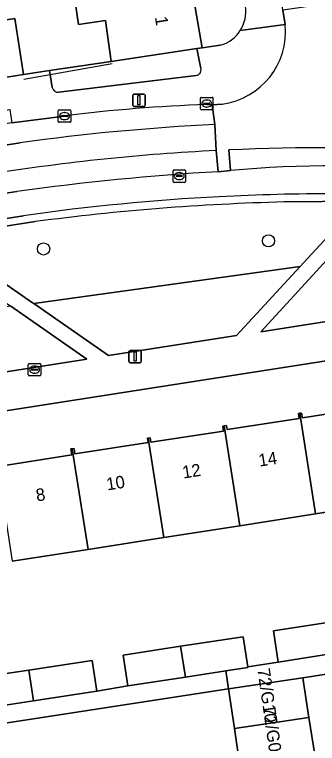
# Model space of a CAD drawing. Extents: x 160077 to 160948, y 386481 to 387498.
# Drawn here: x 160654.3 to 160678.6, y 387216.2 to 387274.5 of the extents above; entities that cross this region are included whole.
import ezdxf

# ---------------------------------------------------------------- set-up
doc = ezdxf.new("R2010")
doc.units = 0
for name, color, linetype in [('IMGEO_Boom', 7, 'Continuous'), ('IMGEO_Erf', 7, 'Continuous'), ('IMGEO_Groenvoorziening', 7, 'Continuous'), ('IMGEO_Kolk', 7, 'Continuous'), ('IMGEO_Lichtmast', 7, 'Continuous'), ('IMGEO_Muur', 7, 'Continuous'), ('IMGEO_Pand', 7, 'Continuous'), ('IMGEO_Pand_nummerreeks', 7, 'Continuous'), ('IMGEO_Parkeervlak_open', 7, 'Continuous'), ('IMGEO_Rijbaan_lokaal_gesloten', 7, 'Continuous'), ('IMGEO_Rijbaan_lokaal_open', 7, 'Continuous'), ('IMGEO_Voetpad_open', 7, 'Continuous')]:
    doc.layers.add(name, color=color, linetype=linetype)

msp = doc.modelspace()

# ---------------------------------------------------------------- linework, layer by layer
at = {"layer": 'IMGEO_Boom'}
for centre in [(160674.682, 387256.427), (160656.643, 387255.771)]:
    msp.add_circle(centre, 0.489, dxfattribs=at)
at = {"layer": 'IMGEO_Erf'}
for points in [[(160668.355, 387277.766), (160669.362, 387271.886), (160670.82, 387272.087)], [(160651.394, 387276.367), (160651.706, 387273.838), (160654.322, 387274.23), (160655.026, 387269.745), (160657.114, 387270.057), (160662.063, 387270.796), (160661.603, 387274.083), (160659.456, 387273.752), (160659.061, 387276.309)], [(160733.095, 387255.205), (160699.708, 387250), (160629.406, 387239.04)], [(160653.175, 387238.372), (160658.895, 387239.272), (160658.821, 387239.749), (160658.945, 387239.768), (160659.091, 387239.79), (160659.151, 387239.366), (160665.022, 387240.276), (160664.969, 387240.614), (160665.045, 387240.626), (160665.202, 387240.65), (160665.259, 387240.284), (160671.083, 387241.187), (160671.021, 387241.586), (160671.127, 387241.602), (160671.309, 387241.63), (160671.361, 387241.297), (160677.152, 387242.194), (160677.091, 387242.588), (160677.205, 387242.606), (160677.334, 387242.626), (160677.407, 387242.231), (160683.25, 387243.137)], [(160627.351, 387236.229), (160627.641, 387234.064), (160628.392, 387229.125), (160630.535, 387215.587), (160638.988, 387216.98), (160638.592, 387219.581), (160643.251, 387220.226), (160648.233, 387220.916), (160648.609, 387218.444), (160651.286, 387218.874), (160650.91, 387221.346), (160655.452, 387222.037), (160660.531, 387222.81), (160660.907, 387220.338), (160663.407, 387220.769), (160663.031, 387223.241), (160667.635, 387223.942), (160672.653, 387224.705), (160673.018, 387222.301), (160675.472, 387222.673), (160675.078, 387225.169), (160679.776, 387225.909)], [(160684.551, 387235.503), (160678.465, 387234.552), (160672.379, 387233.6), (160666.293, 387232.649), (160660.206, 387231.698), (160654.12, 387230.746)]]:
    msp.add_lwpolyline(points, dxfattribs=at)
msp.add_lwpolyline([(160739.869, 387220.281), (160739.774, 387220.861), (160739.288, 387223.838), (160738.801, 387226.816), (160738.168, 387230.927), (160677.434, 387221.404), (160677.935, 387218.237), (160678.435, 387215.071), (160678.936, 387211.904), (160679.091, 387210.921), (160685.18, 387211.859), (160691.269, 387212.796), (160697.357, 387213.734), (160703.446, 387214.672), (160709.534, 387215.609), (160715.621, 387216.547), (160721.711, 387217.485), (160727.798, 387218.422), (160733.887, 387219.36)], close=True, dxfattribs=at)
for centre, radius, start, end in [((160670.065, 387274.795), 2.808, 327.15999, 8.76684), ((160670.063, 387274.792), 2.809, 285.63612, 327.2421)]:
    msp.add_arc(centre, radius, start, end, dxfattribs=at)
at = {"layer": 'IMGEO_Groenvoorziening'}
for points in [[(160669.262, 387270.218), (160668.935, 387271.822), (160662.063, 387270.796), (160657.114, 387270.057), (160657.34, 387268.709)], [(160657.874, 387268.328), (160668.888, 387269.671)], [(160655.974, 387257.96), (160648.141, 387256.739), (160655.756, 387251.468), (160655.851, 387251.403), (160677.221, 387254.355), (160677.836, 387255.021), (160682.072, 387259.61)], [(160682.072, 387259.61), (160675.945, 387259.537)], [(160660.116, 387246.947), (160654.025, 387251.177), (160625.589, 387247.289), (160625.67, 387246.786), (160626.178, 387243.648)], [(160628.433, 387241.968), (160660.116, 387246.947)]]:
    msp.add_lwpolyline(points, dxfattribs=at)
for points in [[(160702.297, 387257.922), (160679.137, 387254.632), (160674.075, 387249.128), (160705.68, 387254.106)], [(160677.221, 387254.355), (160655.851, 387251.403), (160661.863, 387247.241), (160672.132, 387248.842)]]:
    msp.add_lwpolyline(points, close=True, dxfattribs=at)
for centre, radius, start, end in [((160668.813, 387270.123), 0.459, 279.37677, 11.9001), ((160657.804, 387268.795), 0.472, 190.49724, 278.48833), ((160680.777, 387071.106), 188.493, 91.46882, 97.56111)]:
    msp.add_arc(centre, radius, start, end, dxfattribs=at)
at = {"layer": 'IMGEO_Kolk'}
for p, q in [((160669.233, 387266.992), (160669.233, 387267.844)), ((160669.308, 387267.918), (160670.16, 387267.918)), ((160670.234, 387267.844), (160670.234, 387266.992)), ((160669.492, 387267.412), (160669.492, 387267.424)), ((160669.93, 387267.375), (160669.532, 387267.375)), ((160669.535, 387267.461), (160669.933, 387267.461)), ((160669.721, 387267.698), (160669.746, 387267.698)), ((160669.976, 387267.424), (160669.976, 387267.412)), ((160657.821, 387265.994), (160657.821, 387266.846)), ((160657.896, 387266.92), (160658.748, 387266.92)), ((160658.309, 387266.7), (160658.334, 387266.7)), ((160658.822, 387266.846), (160658.822, 387265.994)), ((160670.16, 387266.918), (160669.308, 387266.918)), ((160669.744, 387267.138), (160669.719, 387267.138)), ((160658.08, 387266.414), (160658.08, 387266.426)), ((160658.518, 387266.377), (160658.12, 387266.377)), ((160658.123, 387266.463), (160658.521, 387266.463)), ((160658.332, 387266.14), (160658.307, 387266.14)), ((160658.564, 387266.426), (160658.564, 387266.414)), ((160658.748, 387265.92), (160657.896, 387265.92)), ((160667.031, 387261.181), (160667.031, 387262.033)), ((160667.106, 387262.107), (160667.958, 387262.107)), ((160668.032, 387262.033), (160668.032, 387261.181)), ((160667.29, 387261.601), (160667.29, 387261.613)), ((160667.728, 387261.564), (160667.33, 387261.564)), ((160667.333, 387261.65), (160667.731, 387261.65)), ((160667.519, 387261.887), (160667.544, 387261.887)), ((160667.774, 387261.613), (160667.774, 387261.601)), ((160667.958, 387261.107), (160667.106, 387261.107)), ((160667.542, 387261.327), (160667.517, 387261.327)), ((160655.418, 387245.676), (160655.418, 387246.528)), ((160655.493, 387246.602), (160656.345, 387246.602)), ((160655.906, 387246.382), (160655.931, 387246.382)), ((160656.419, 387246.528), (160656.419, 387245.676)), ((160656.345, 387245.602), (160655.493, 387245.602)), ((160655.677, 387246.096), (160655.677, 387246.108)), ((160656.115, 387246.059), (160655.717, 387246.059)), ((160655.72, 387246.145), (160656.118, 387246.145)), ((160655.929, 387245.822), (160655.904, 387245.822)), ((160656.161, 387246.108), (160656.161, 387246.096))]:
    msp.add_line(p, q, dxfattribs=at)
for points in [[(160669.233, 387266.992), (160669.233, 387267.844)], [(160669.308, 387267.918), (160670.16, 387267.918)], [(160670.234, 387267.844), (160670.234, 387266.992)], [(160657.821, 387265.994), (160657.821, 387266.846)], [(160657.896, 387266.92), (160658.748, 387266.92)], [(160658.822, 387266.846), (160658.822, 387265.994)], [(160670.16, 387266.918), (160669.308, 387266.918)], [(160658.748, 387265.92), (160657.896, 387265.92)], [(160667.031, 387261.181), (160667.031, 387262.033)], [(160667.106, 387262.107), (160667.958, 387262.107)], [(160668.032, 387262.033), (160668.032, 387261.181)], [(160667.958, 387261.107), (160667.106, 387261.107)], [(160655.418, 387245.676), (160655.418, 387246.528)], [(160655.493, 387246.602), (160656.345, 387246.602)], [(160656.419, 387246.528), (160656.419, 387245.676)], [(160656.345, 387245.602), (160655.493, 387245.602)]]:
    msp.add_lwpolyline(points, dxfattribs=at)
for centre, radius, start, end in [((160669.31, 387267.842), 0.0765, 91.55205, 178.44795), ((160669.31, 387267.842), 0.0765, 91.55205, 178.44795), ((160670.158, 387267.842), 0.0765, 1.55205, 88.44795), ((160670.158, 387267.842), 0.0765, 1.55205, 88.44795), ((160669.532, 387267.421), 0.0403, 85.87752, 175.75265), ((160669.529, 387267.411), 0.0366, 178.93798, 274.71019), ((160669.933, 387267.418), 0.043, 264.86636, 352.45326), ((160669.937, 387267.423), 0.0386, 1.73085, 96.63898), ((160657.898, 387266.844), 0.0765, 91.55205, 178.44795), ((160657.898, 387266.844), 0.0765, 91.55205, 178.44795), ((160658.746, 387266.844), 0.0765, 1.55205, 88.44795), ((160658.746, 387266.844), 0.0765, 1.55205, 88.44795), ((160669.31, 387266.994), 0.0765, 181.55205, 268.44795), ((160669.31, 387266.994), 0.0765, 181.55205, 268.44795), ((160670.158, 387266.994), 0.0765, 271.55205, 358.44795), ((160670.158, 387266.994), 0.0765, 271.55205, 358.44795), ((160658.12, 387266.423), 0.0403, 85.87752, 175.75265), ((160658.117, 387266.413), 0.0366, 178.93798, 274.71019), ((160658.521, 387266.42), 0.043, 264.86636, 352.45326), ((160658.525, 387266.425), 0.0386, 1.73085, 96.63898), ((160657.898, 387265.996), 0.0765, 181.55205, 268.44795), ((160657.898, 387265.996), 0.0765, 181.55205, 268.44795), ((160658.746, 387265.996), 0.0765, 271.55205, 358.44795), ((160658.746, 387265.996), 0.0765, 271.55205, 358.44795), ((160667.108, 387262.031), 0.0765, 91.55205, 178.44795), ((160667.108, 387262.031), 0.0765, 91.55205, 178.44795), ((160667.956, 387262.031), 0.0765, 1.55205, 88.44795), ((160667.956, 387262.031), 0.0765, 1.55205, 88.44795), ((160667.33, 387261.61), 0.0403, 85.87752, 175.75265), ((160667.327, 387261.6), 0.0366, 178.93798, 274.71019), ((160667.731, 387261.607), 0.043, 264.86636, 352.45326), ((160667.735, 387261.612), 0.0386, 1.73085, 96.63898), ((160667.108, 387261.183), 0.0765, 181.55205, 268.44795), ((160667.108, 387261.183), 0.0765, 181.55205, 268.44795), ((160667.956, 387261.183), 0.0765, 271.55205, 358.44795), ((160667.956, 387261.183), 0.0765, 271.55205, 358.44795), ((160655.495, 387246.526), 0.0765, 91.55205, 178.44795), ((160655.495, 387246.526), 0.0765, 91.55205, 178.44795), ((160656.343, 387246.526), 0.0765, 1.55205, 88.44795), ((160656.343, 387246.526), 0.0765, 1.55205, 88.44795), ((160655.495, 387245.678), 0.0765, 181.55205, 268.44795), ((160655.495, 387245.678), 0.0765, 181.55205, 268.44795), ((160655.717, 387246.105), 0.0403, 85.87752, 175.75265), ((160655.714, 387246.095), 0.0366, 178.93798, 274.71019), ((160656.118, 387246.102), 0.043, 264.86636, 352.45326), ((160656.122, 387246.107), 0.0386, 1.73085, 96.63898), ((160656.343, 387245.678), 0.0765, 271.55205, 358.44795), ((160656.343, 387245.678), 0.0765, 271.55205, 358.44795)]:
    msp.add_arc(centre, radius, start, end, dxfattribs=at)
for centre, major_axis, ratio, start_param, end_param in [((160669.72, 387267.418), (-0.387, 0.002), 0.722429, 4.712389, 7.853982), ((160669.745, 387267.418), (-0.39, 0.002), 0.717154, 1.570796, 4.712389), ((160658.308, 387266.42), (-0.387, 0.002), 0.722429, 4.712389, 7.853982), ((160658.333, 387266.42), (-0.39, 0.002), 0.717154, 1.570796, 4.712389), ((160667.518, 387261.607), (-0.387, 0.002), 0.722429, 4.712389, 7.853982), ((160667.543, 387261.607), (-0.39, 0.002), 0.717154, 1.570796, 4.712389), ((160655.905, 387246.102), (-0.387, 0.002), 0.722429, 4.712389, 7.853982), ((160655.93, 387246.102), (-0.39, 0.002), 0.717154, 1.570796, 4.712389)]:
    msp.add_ellipse(centre, major_axis=major_axis, ratio=ratio, start_param=start_param, end_param=end_param, dxfattribs=at)
at = {"layer": 'IMGEO_Lichtmast'}
for p, q in [((160663.795, 387267.282), (160663.795, 387268.082)), ((160663.795, 387268.082), (160663.795, 387267.282)), ((160663.895, 387268.182), (160664.685, 387268.182)), ((160664.685, 387268.182), (160663.895, 387268.182)), ((160664.785, 387268.082), (160664.785, 387267.282)), ((160664.785, 387267.282), (160664.785, 387268.082)), ((160664.685, 387267.182), (160663.895, 387267.182)), ((160663.895, 387267.182), (160664.685, 387267.182)), ((160663.494, 387246.75), (160663.494, 387247.55)), ((160663.494, 387247.55), (160663.494, 387246.75)), ((160663.594, 387247.65), (160664.384, 387247.65)), ((160664.384, 387247.65), (160663.594, 387247.65)), ((160664.484, 387247.55), (160664.484, 387246.75)), ((160664.484, 387246.75), (160664.484, 387247.55)), ((160664.384, 387246.65), (160663.594, 387246.65)), ((160663.594, 387246.65), (160664.384, 387246.65))]:
    msp.add_line(p, q, dxfattribs=at)
for points in [[(160664.215, 387268.057), (160664.365, 387268.057), (160664.365, 387267.307), (160664.215, 387267.307), (160664.215, 387268.057)], [(160663.914, 387247.525), (160664.064, 387247.525), (160664.064, 387246.775), (160663.914, 387246.775), (160663.914, 387247.525)]]:
    msp.add_lwpolyline(points, dxfattribs=at)
for centre, start, end in [((160663.895, 387268.082), 90, 180), ((160663.895, 387268.082), 90, 180), ((160664.685, 387268.082), 0, 90), ((160664.685, 387268.082), 360, 90), ((160663.895, 387267.282), 180, 270), ((160663.895, 387267.282), 180, 270), ((160664.685, 387267.282), 270, 0), ((160664.685, 387267.282), 270, 0), ((160663.594, 387247.55), 90, 180), ((160663.594, 387247.55), 90, 180), ((160664.384, 387247.55), 0, 90), ((160664.384, 387247.55), 360, 90), ((160663.594, 387246.75), 180, 270), ((160663.594, 387246.75), 180, 270), ((160664.384, 387246.75), 270, 0), ((160664.384, 387246.75), 270, 0)]:
    msp.add_arc(centre, 0.1, start, end, dxfattribs=at)
at = {"layer": 'IMGEO_Muur'}
msp.add_lwpolyline([(160662.157, 387270.607), (160655.055, 387269.339)], dxfattribs=at)
at = {"layer": 'IMGEO_Pand'}
for points in [[(160668.355, 387277.766), (160661.183, 387276.721), (160659.061, 387276.309), (160659.456, 387273.752), (160661.603, 387274.083), (160662.063, 387270.796), (160668.935, 387271.822), (160669.362, 387271.886)], [(160654.322, 387274.23), (160651.706, 387273.838), (160652.083, 387271.062), (160652.32, 387269.311), (160655.026, 387269.745)], [(160683.312, 387243.422), (160683.208, 387243.406), (160683.25, 387243.137), (160677.407, 387242.231), (160677.334, 387242.626), (160677.205, 387242.606), (160678.465, 387234.552), (160684.551, 387235.503)], [(160677.205, 387242.606), (160677.091, 387242.588), (160677.152, 387242.194), (160671.361, 387241.297), (160671.309, 387241.63), (160671.127, 387241.602), (160672.379, 387233.6), (160678.465, 387234.552)], [(160671.127, 387241.602), (160671.021, 387241.586), (160671.083, 387241.187), (160665.259, 387240.284), (160665.202, 387240.65), (160665.045, 387240.626), (160666.293, 387232.649), (160672.379, 387233.6)], [(160665.045, 387240.626), (160664.969, 387240.614), (160665.022, 387240.276), (160659.151, 387239.366), (160659.091, 387239.79), (160658.945, 387239.768), (160660.206, 387231.698), (160666.293, 387232.649)], [(160658.945, 387239.768), (160658.821, 387239.749), (160658.895, 387239.272), (160653.175, 387238.372), (160653.127, 387238.713), (160652.88, 387238.675), (160654.12, 387230.746), (160660.206, 387231.698)], [(160679.776, 387225.909), (160675.078, 387225.169), (160675.472, 387222.673), (160680.169, 387223.413)], [(160672.653, 387224.705), (160667.635, 387223.942), (160668.024, 387221.472), (160671.274, 387221.966), (160673.028, 387222.233), (160673.018, 387222.301)], [(160668.024, 387221.472), (160667.635, 387223.942), (160663.031, 387223.241), (160663.407, 387220.769)], [(160660.907, 387220.338), (160660.531, 387222.81), (160655.452, 387222.037), (160655.84, 387219.567)], [(160655.84, 387219.567), (160655.452, 387222.037), (160650.91, 387221.346), (160651.286, 387218.874)], [(160671.946, 387217.364), (160677.935, 387218.237), (160677.434, 387221.404), (160671.483, 387220.536)], [(160671.946, 387217.364), (160672.408, 387214.192), (160678.435, 387215.071), (160677.935, 387218.237)]]:
    msp.add_lwpolyline(points, close=True, dxfattribs=at)
at = {"layer": 'IMGEO_Parkeervlak_open'}
for points in [[(160671.635, 387262.052), (160670.642, 387261.957)], [(160654.506, 387260.38), (160624.929, 387255.83)], [(160628.276, 387254.254), (160655.021, 387258.432)]]:
    msp.add_lwpolyline(points, dxfattribs=at)
for centre, radius, start, end in [((160682.291, 387059.419), 202.873, 93.29185, 97.87193), ((160680.159, 387167.579), 94.857, 84.92595, 95.15536), ((160680.287, 387078.003), 182.198, 87.13388, 93.0073), ((160679.399, 387088.211), 171.958, 92.89032, 98.15008)]:
    msp.add_arc(centre, radius, start, end, dxfattribs=at)
at = {"layer": 'IMGEO_Rijbaan_lokaal_gesloten'}
for points in [[(160670.375, 387265.738), (160670.174, 387267.328), (160669.734, 387267.334)], [(160658.322, 387266.42), (160654.105, 387265.883), (160644.198, 387264.351), (160642.173, 387264.043), (160626.129, 387261.489), (160625.388, 387261.397), (160624.193, 387261.248), (160624.43, 387259.58), (160642.011, 387262.301), (160654.763, 387264.276)], [(160671.511, 387263.708), (160671.635, 387262.052)], [(160670.642, 387261.957), (160670.488, 387263.655)], [(160652.565, 387261.798), (160624.729, 387257.482), (160624.929, 387255.83), (160654.506, 387260.38)]]:
    msp.add_lwpolyline(points, dxfattribs=at)
for centre, radius, start, end in [((160673.357, 387150.395), 116.995, 91.77465, 97.38357), ((160678.724, 387092.499), 173.44, 92.75904, 97.94079), ((160679.77, 387069.424), 194.46, 87.40459, 92.43425), ((160678.722, 387096.765), 167.093, 92.82448, 99.00613), ((160682.291, 387059.419), 202.873, 93.29185, 97.87193), ((160680.159, 387167.579), 94.857, 84.92595, 95.15536)]:
    msp.add_arc(centre, radius, start, end, dxfattribs=at)
at = {"layer": 'IMGEO_Rijbaan_lokaal_open'}
for points in [[(160683.371, 387271.935), (160683.045, 387274.063), (160682.763, 387275.91), (160675.839, 387274.894), (160676.031, 387273.746)], [(160670.967, 387267.379), (160670.174, 387267.328), (160670.375, 387265.738), (160670.488, 387263.655), (160670.642, 387261.957), (160671.635, 387262.052), (160671.511, 387263.708)], [(160670.488, 387263.655), (160670.375, 387265.738)], [(160654.763, 387264.276), (160642.011, 387262.301), (160624.43, 387259.58), (160624.193, 387261.248), (160623.226, 387261.123)]]:
    msp.add_lwpolyline(points, dxfattribs=at)
msp.add_lwpolyline([(160672.871, 387211.02), (160672.408, 387214.192), (160671.946, 387217.364), (160671.483, 387220.536), (160630.743, 387214.278), (160631.539, 387209.272), (160659.003, 387213.818), (160661.261, 387199.607), (160664.51, 387200.081), (160667.76, 387200.555), (160671.01, 387201.029), (160674.259, 387201.503), (160673.796, 387204.675), (160673.334, 387207.847)], close=True, dxfattribs=at)
for centre, radius, start, end in [((160670.188, 387273.196), 5.869, 277.62505, 5.38091), ((160678.724, 387092.499), 173.44, 92.75904, 97.94079), ((160679.77, 387069.424), 194.46, 87.40459, 92.43425), ((160678.722, 387096.765), 167.093, 92.82448, 99.00613)]:
    msp.add_arc(centre, radius, start, end, dxfattribs=at)
at = {"layer": 'IMGEO_Voetpad_open'}
for points in [[(160672.425, 387273.272), (160676.031, 387273.746), (160675.839, 387274.894), (160675.423, 387277.708), (160672.937, 387294.211), (160670.736, 387308.731)], [(160676.031, 387273.746), (160672.425, 387273.272)], [(160670.82, 387272.087), (160669.362, 387271.886), (160668.935, 387271.822), (160669.262, 387270.218)], [(160657.34, 387268.709), (160657.114, 387270.057), (160655.026, 387269.745), (160652.32, 387269.311), (160652.083, 387271.062), (160651.223, 387270.99), (160646.303, 387270.263), (160644.832, 387270.008), (160624.581, 387266.784), (160625.388, 387261.397), (160626.129, 387261.489)], [(160668.888, 387269.671), (160657.874, 387268.328)], [(160669.734, 387267.334), (160670.174, 387267.328), (160670.967, 387267.379)], [(160642.173, 387264.043), (160644.198, 387264.351), (160644.06, 387265.364), (160653.925, 387266.936), (160654.105, 387265.883), (160658.322, 387266.42)], [(160675.945, 387259.537), (160682.072, 387259.61), (160683.671, 387259.561), (160701.501, 387258.82), (160702.297, 387257.922), (160705.68, 387254.106), (160707.093, 387254.342), (160704.298, 387257.479), (160706.136, 387259.285), (160708.384, 387259.217), (160708.463, 387261.127), (160706.595, 387261.21)], [(160723.297, 387256.911), (160707.093, 387254.342), (160705.68, 387254.106), (160674.075, 387249.128), (160679.137, 387254.632), (160683.671, 387259.561), (160682.072, 387259.61), (160677.836, 387255.021), (160677.221, 387254.355), (160672.132, 387248.842), (160661.863, 387247.241), (160655.851, 387251.403), (160655.756, 387251.468), (160648.141, 387256.739), (160646.388, 387256.481), (160653.927, 387251.245), (160654.025, 387251.177), (160660.116, 387246.947), (160628.433, 387241.968)], [(160655.021, 387258.432), (160628.276, 387254.254)], [(160646.388, 387256.481), (160648.141, 387256.739), (160655.974, 387257.96)], [(160629.406, 387239.04), (160699.708, 387250)], [(160680.169, 387223.413), (160675.472, 387222.673), (160673.018, 387222.301), (160673.028, 387222.233), (160671.274, 387221.966), (160671.483, 387220.536), (160677.434, 387221.404), (160738.168, 387230.927)]]:
    msp.add_lwpolyline(points, dxfattribs=at)
msp.add_lwpolyline([(160671.483, 387220.536), (160671.274, 387221.966), (160668.024, 387221.472), (160663.407, 387220.769), (160660.907, 387220.338), (160655.84, 387219.567), (160651.286, 387218.874), (160648.609, 387218.444), (160643.65, 387217.689), (160638.988, 387216.98), (160630.535, 387215.587), (160630.553, 387215.476), (160630.743, 387214.278)], close=True, dxfattribs=at)
for centre, radius, start, end in [((160670.065, 387274.795), 2.808, 327.15999, 8.76684), ((160670.188, 387273.196), 5.869, 277.62505, 5.38091), ((160670.063, 387274.792), 2.809, 285.63612, 327.2421), ((160668.813, 387270.123), 0.459, 279.37677, 11.9001), ((160657.804, 387268.795), 0.472, 190.49724, 278.48833), ((160673.357, 387150.395), 116.995, 91.77465, 97.38357), ((160680.287, 387078.003), 182.198, 87.13388, 93.0073), ((160679.399, 387088.211), 171.958, 92.89032, 98.15008), ((160680.777, 387071.106), 188.493, 91.46882, 97.56111)]:
    msp.add_arc(centre, radius, start, end, dxfattribs=at)

# ---------------------------------------------------------------- texts
at = {"layer": 'IMGEO_Pand_nummerreeks'}
for s, rotation, p in [('1', 278.90355, (160665.571, 387274.339)), ('14', 8.88085, (160673.964, 387238.329)), ('12', 8.88085, (160667.855, 387237.374)), ('10', 8.88085, (160661.756, 387236.421)), ('8', 8.88085, (160656.106, 387235.539)), ('72/G10', 278.14724, (160673.792, 387222.102)), ('72/G09', 278.14724, (160674.232, 387219.028))]:
    msp.add_text(s, height=1, rotation=rotation, dxfattribs=at).set_placement(p)

doc.saveas('drawing.dxf')
